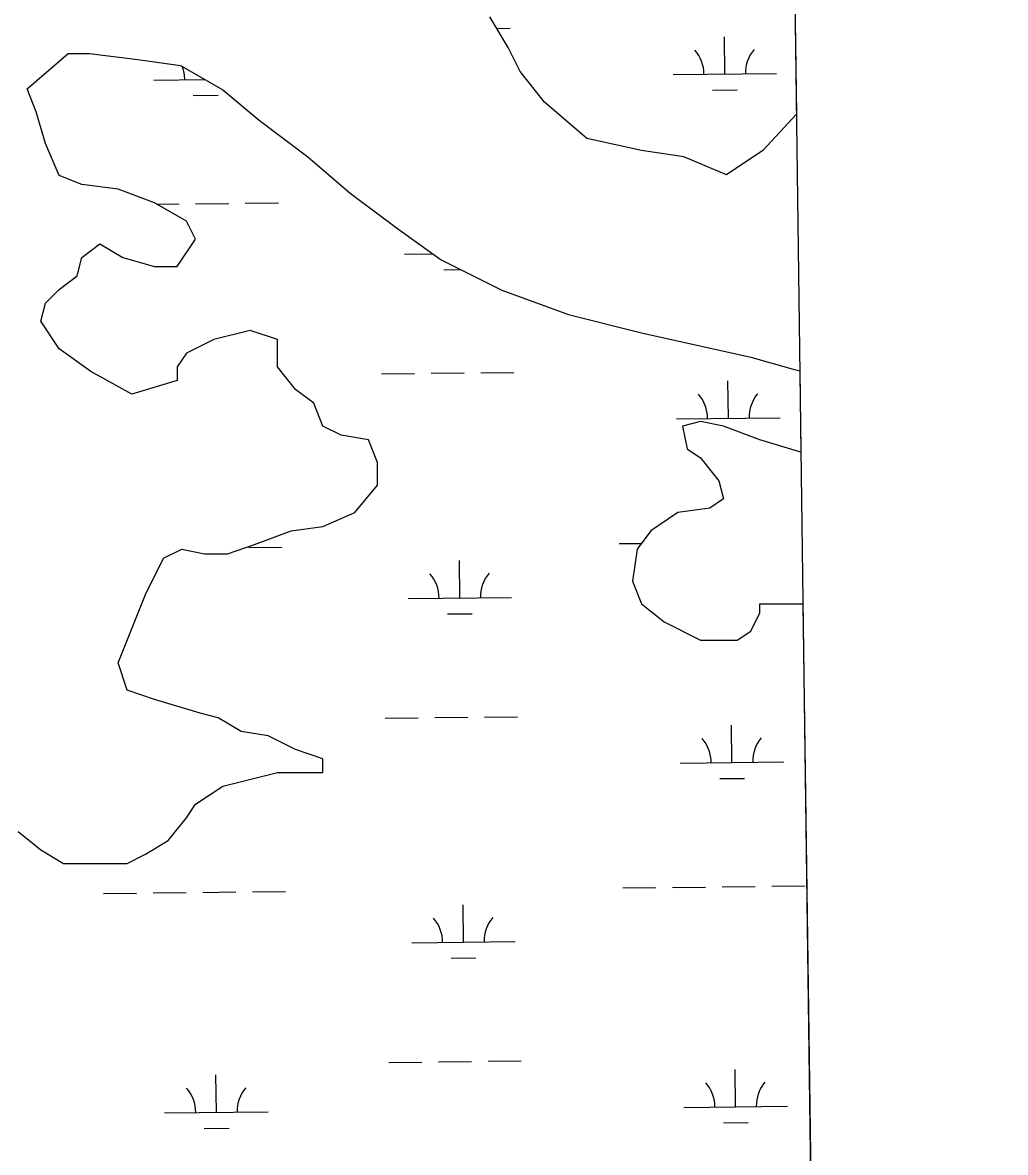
# Model space of a CAD drawing. Extents: x 3734862 to 3772949, y 391520 to 417239.
# Drawn here: x 3769894 to 3770844, y 411284 to 412375 of the extents above; entities that cross this region are included whole.
import ezdxf

# ---------------------------------------------------------------- set-up
doc = ezdxf.new("R2010")
doc.units = 0
for name, color, linetype in [('V-GRID-FRAM', 7, 'Continuous'), ('V-TOPO-SHOR', 7, 'Continuous'), ('V-WETL-SWMP', 7, 'Continuous')]:
    doc.layers.add(name, color=color, linetype=linetype)

msp = doc.modelspace()

# ---------------------------------------------------------------- linework, layer by layer
at = {"layer": 'V-GRID-FRAM'}
msp.add_lwpolyline([(3738832.3, 415033.8), (3770599.2, 415447.4), (3770843.8, 397266.6), (3739061.1, 396852.8), (3738832.3, 415033.8)], dxfattribs=at)
at = {"layer": 'V-TOPO-SHOR'}
for p, q in [((3770363, 412351.4), (3770345.4, 412380.8)), ((3770374.7, 412328), (3770363, 412351.4)), ((3769898.2, 412311.3), (3769937.8, 412345.6)), ((3769937.8, 412345.6), (3769958.3, 412345.6)), ((3769958.3, 412345.6), (3770005.2, 412339.7)), ((3770005.2, 412339.7), (3770046.3, 412333.8)), ((3770046.3, 412333.8), (3770087.3, 412310.4)), ((3770398.2, 412298.6), (3770374.7, 412328)), ((3769907, 412289.3), (3769898.2, 412311.3)), ((3770087.3, 412310.4), (3770122.5, 412281)), ((3770439.2, 412263.4), (3770398.2, 412298.6)), ((3769915.8, 412258.4), (3769907, 412289.3)), ((3770641.7, 412287), (3770609.3, 412251.7)), ((3770122.5, 412281), (3770169.4, 412245.8)), ((3770492, 412251.7), (3770439.2, 412263.4)), ((3769929, 412227.6), (3769915.8, 412258.4)), ((3770533.1, 412245.8), (3770492, 412251.7)), ((3770609.3, 412251.7), (3770574.1, 412228.2)), ((3770169.4, 412245.8), (3770210.5, 412210.6)), ((3770574.1, 412228.2), (3770533.1, 412245.8)), ((3769951, 412218.8), (3769929, 412227.6)), ((3769986.2, 412214.4), (3769951, 412218.8)), ((3770021.4, 412201.2), (3769986.2, 412214.4)), ((3770210.5, 412210.6), (3770257.4, 412175.4)), ((3770052.1, 412183.6), (3770021.4, 412201.2)), ((3770060.9, 412166), (3770052.1, 412183.6)), ((3770257.4, 412175.4), (3770298.5, 412146)), ((3770043.3, 412139.6), (3770060.9, 412166)), ((3769951, 412148.4), (3769968.6, 412161.6)), ((3769968.6, 412161.6), (3769990.6, 412148.4)), ((3769946.6, 412130.8), (3769951, 412148.4)), ((3769990.6, 412148.4), (3770021.4, 412139.6)), ((3770298.5, 412146), (3770357.1, 412116.7)), ((3769929, 412117.6), (3769946.6, 412130.8)), ((3770021.4, 412139.6), (3770043.3, 412139.6)), ((3769915.8, 412104.4), (3769929, 412117.6)), ((3770357.1, 412116.7), (3770421.6, 412093.2)), ((3769911.4, 412086.8), (3769915.8, 412104.4)), ((3770421.6, 412093.2), (3770492, 412075.6)), ((3769929, 412060.3), (3769911.4, 412086.8)), ((3770113.7, 412077.9), (3770078.5, 412069.1)), ((3770140.1, 412069.1), (3770113.7, 412077.9)), ((3770078.5, 412069.1), (3770052.1, 412055.9)), ((3770140.1, 412042.7), (3770140.1, 412069.1)), ((3770492, 412075.6), (3770597.6, 412052.1)), ((3769959.8, 412038.3), (3769929, 412060.3)), ((3770052.1, 412055.9), (3770043.3, 412042.7)), ((3770597.6, 412052.1), (3770638.6, 412040.4)), ((3769999.4, 412016.3), (3769959.8, 412038.3)), ((3770043.3, 412042.7), (3770043.3, 412029.5)), ((3770157.7, 412020.7), (3770140.1, 412042.7)), ((3770638.6, 412040.4), (3770645, 412039)), ((3770043.3, 412029.5), (3769999.4, 412016.3)), ((3770175.3, 412007.5), (3770157.7, 412020.7)), ((3770184.1, 411985.5), (3770175.3, 412007.5)), ((3770549.2, 411989.9), (3770531.7, 411985.5)), ((3770571.2, 411985.5), (3770549.2, 411989.9)), ((3770201.7, 411976.7), (3770184.1, 411985.5)), ((3770531.7, 411985.5), (3770536.1, 411963.5)), ((3770606.4, 411972.3), (3770571.2, 411985.5)), ((3770228.1, 411972.3), (3770201.7, 411976.7)), ((3770236.9, 411950.3), (3770228.1, 411972.3)), ((3770646.1, 411960.4), (3770606.4, 411972.3)), ((3770536.1, 411963.5), (3770549.2, 411954.7)), ((3770236.9, 411928.3), (3770236.9, 411950.3)), ((3770549.2, 411954.7), (3770566.8, 411932.7)), ((3770214.9, 411901.9), (3770236.9, 411928.3)), ((3770566.8, 411932.7), (3770571.2, 411915.1)), ((3770571.2, 411915.1), (3770558, 411906.3)), ((3770184.1, 411888.6), (3770214.9, 411901.9)), ((3770527.3, 411901.9), (3770500.9, 411884.2)), ((3770558, 411906.3), (3770527.3, 411901.9)), ((3770118.1, 411871), (3770153.3, 411884.2)), ((3770153.3, 411884.2), (3770184.1, 411888.6)), ((3770500.9, 411884.2), (3770487.7, 411866.6)), ((3770091.7, 411862.2), (3770118.1, 411871)), ((3770030.1, 411857.8), (3770047.7, 411866.6)), ((3770047.7, 411866.6), (3770069.7, 411862.2)), ((3770069.7, 411862.2), (3770091.7, 411862.2)), ((3770487.7, 411866.6), (3770483.3, 411835.8)), ((3770012.6, 411822.6), (3770030.1, 411857.8)), ((3770483.3, 411835.8), (3770492.1, 411813.8)), ((3769986.2, 411756.6), (3770012.6, 411822.6)), ((3770492.1, 411813.8), (3770514.1, 411796.2)), ((3770597.6, 411787.4), (3770606.4, 411805)), ((3770606.4, 411805), (3770606.4, 411813.8)), ((3770606.4, 411813.8), (3770648.1, 411813.8)), ((3770514.1, 411796.2), (3770549.2, 411778.6)), ((3770584.4, 411778.6), (3770597.6, 411787.4)), ((3770549.2, 411778.6), (3770584.4, 411778.6)), ((3769995, 411730.2), (3769986.2, 411756.6)), ((3770021.4, 411721.4), (3769995, 411730.2)), ((3770065.3, 411708.1), (3770021.4, 411721.4)), ((3770082.9, 411703.7), (3770065.3, 411708.1)), ((3770104.9, 411690.5), (3770082.9, 411703.7)), ((3770131.3, 411686.1), (3770104.9, 411690.5)), ((3770157.7, 411672.9), (3770131.3, 411686.1)), ((3770184.1, 411664.1), (3770157.7, 411672.9)), ((3770184.1, 411650.9), (3770184.1, 411664.1)), ((3770087.3, 411637.7), (3770140.1, 411650.9)), ((3770140.1, 411650.9), (3770184.1, 411650.9)), ((3770060.9, 411620.1), (3770087.3, 411637.7)), ((3770052.1, 411606.9), (3770060.9, 411620.1)), ((3770034.5, 411584.9), (3770052.1, 411606.9)), ((3769889.4, 411593.7), (3769911.4, 411576.1)), ((3769911.4, 411576.1), (3769933.4, 411562.9)), ((3770012.6, 411571.7), (3770034.5, 411584.9)), ((3769995, 411562.9), (3770012.6, 411571.7)), ((3769933.4, 411562.9), (3769995, 411562.9))]:
    msp.add_line(p, q, dxfattribs=at)
at = {"layer": 'V-WETL-SWMP'}
for p, q in [((3770634, 412859), (3770641.7, 412287)), ((3770363, 412351.4), (3770345.4, 412380.8)), ((3770351.9, 412369.8), (3770365.1, 412370)), ((3770572.5, 412325.7), (3770572.1, 412361.7)), ((3770374.7, 412328), (3770363, 412351.4)), ((3769898.2, 412311.3), (3769937.8, 412345.6)), ((3769937.8, 412345.6), (3769958.3, 412345.6)), ((3769958.3, 412345.6), (3770005.2, 412339.7)), ((3770005.2, 412339.7), (3770046.3, 412333.8)), ((3770046.3, 412333.8), (3770087.3, 412310.4)), ((3770398.2, 412298.6), (3770374.7, 412328)), ((3770020.6, 412319.9), (3770069.7, 412320.4)), ((3770522.5, 412325.2), (3770622.5, 412326.3)), ((3769907, 412289.3), (3769898.2, 412311.3)), ((3770087.3, 412310.4), (3770122.5, 412281)), ((3770560.6, 412310.2), (3770584.6, 412310.4)), ((3770058.7, 412304.9), (3770082.7, 412305.1)), ((3770439.2, 412263.4), (3770398.2, 412298.6)), ((3769915.8, 412258.4), (3769907, 412289.3)), ((3770641.7, 412287), (3770609.3, 412251.7)), ((3770122.5, 412281), (3770169.4, 412245.8)), ((3770492, 412251.7), (3770439.2, 412263.4)), ((3769929, 412227.6), (3769915.8, 412258.4)), ((3770533.1, 412245.8), (3770492, 412251.7)), ((3770609.3, 412251.7), (3770574.1, 412228.2)), ((3770169.4, 412245.8), (3770210.5, 412210.6)), ((3770574.1, 412228.2), (3770533.1, 412245.8)), ((3769951, 412218.8), (3769929, 412227.6)), ((3769986.2, 412214.4), (3769951, 412218.8)), ((3770021.4, 412201.2), (3769986.2, 412214.4)), ((3770210.5, 412210.6), (3770257.4, 412175.4)), ((3770052.1, 412183.6), (3770021.4, 412201.2)), ((3770023.7, 412199.9), (3770045, 412200.1)), ((3770061, 412200.3), (3770093, 412200.6)), ((3770109, 412200.8), (3770141, 412201.1)), ((3770060.9, 412166), (3770052.1, 412183.6)), ((3770257.4, 412175.4), (3770298.5, 412146)), ((3770043.3, 412139.6), (3770060.9, 412166)), ((3769951, 412148.4), (3769968.6, 412161.6)), ((3769968.6, 412161.6), (3769990.6, 412148.4)), ((3769946.6, 412130.8), (3769951, 412148.4)), ((3769990.6, 412148.4), (3770021.4, 412139.6)), ((3770262.8, 412151.6), (3770290.2, 412151.9)), ((3770298.5, 412146), (3770357.1, 412116.7)), ((3769929, 412117.6), (3769946.6, 412130.8)), ((3770021.4, 412139.6), (3770043.3, 412139.6)), ((3770301, 412136.6), (3770317, 412136.8)), ((3769915.8, 412104.4), (3769929, 412117.6)), ((3770357.1, 412116.7), (3770421.6, 412093.2)), ((3769911.4, 412086.8), (3769915.8, 412104.4)), ((3770421.6, 412093.2), (3770492, 412075.6)), ((3769929, 412060.3), (3769911.4, 412086.8)), ((3770113.7, 412077.9), (3770078.5, 412069.1)), ((3770140.1, 412069.1), (3770113.7, 412077.9)), ((3770078.5, 412069.1), (3770052.1, 412055.9)), ((3770140.1, 412042.7), (3770140.1, 412069.1)), ((3770492, 412075.6), (3770597.6, 412052.1)), ((3769959.8, 412038.3), (3769929, 412060.3)), ((3770052.1, 412055.9), (3770043.3, 412042.7)), ((3770597.6, 412052.1), (3770638.6, 412040.4)), ((3769999.4, 412016.3), (3769959.8, 412038.3)), ((3770043.3, 412042.7), (3770043.3, 412029.5)), ((3770157.7, 412020.7), (3770140.1, 412042.7)), ((3770240.7, 412036), (3770272.7, 412036.3)), ((3770288.7, 412036.5), (3770320.7, 412036.8)), ((3770336.7, 412037), (3770368.7, 412037.3)), ((3770638.6, 412040.4), (3770645, 412039)), ((3770645, 412039), (3770646.1, 411960.4)), ((3770043.3, 412029.5), (3769999.4, 412016.3)), ((3770576, 411993.1), (3770575.6, 412029.1)), ((3770175.3, 412007.5), (3770157.7, 412020.7)), ((3770184.1, 411985.5), (3770175.3, 412007.5)), ((3770526, 411992.6), (3770626, 411993.6)), ((3770549.2, 411989.9), (3770531.7, 411985.5)), ((3770571.2, 411985.5), (3770549.2, 411989.9)), ((3770201.7, 411976.7), (3770184.1, 411985.5)), ((3770531.7, 411985.5), (3770536.1, 411963.5)), ((3770606.4, 411972.3), (3770571.2, 411985.5)), ((3770228.1, 411972.3), (3770201.7, 411976.7)), ((3770236.9, 411950.3), (3770228.1, 411972.3)), ((3770646.1, 411960.4), (3770606.4, 411972.3)), ((3770536.1, 411963.5), (3770549.2, 411954.7)), ((3770236.9, 411928.3), (3770236.9, 411950.3)), ((3770549.2, 411954.7), (3770566.8, 411932.7)), ((3770214.9, 411901.9), (3770236.9, 411928.3)), ((3770566.8, 411932.7), (3770571.2, 411915.1)), ((3770571.2, 411915.1), (3770558, 411906.3)), ((3770184.1, 411888.6), (3770214.9, 411901.9)), ((3770527.3, 411901.9), (3770500.9, 411884.2)), ((3770558, 411906.3), (3770527.3, 411901.9)), ((3770118.1, 411871), (3770153.3, 411884.2)), ((3770153.3, 411884.2), (3770184.1, 411888.6)), ((3770500.9, 411884.2), (3770487.7, 411866.6)), ((3770091.7, 411862.2), (3770118.1, 411871)), ((3770470.4, 411871.9), (3770491.8, 411872.1)), ((3770030.1, 411857.8), (3770047.7, 411866.6)), ((3770047.7, 411866.6), (3770069.7, 411862.2)), ((3770069.7, 411862.2), (3770091.7, 411862.2)), ((3770112.5, 411868.1), (3770144.5, 411868.4)), ((3770487.7, 411866.6), (3770483.3, 411835.8)), ((3770012.6, 411822.6), (3770030.1, 411857.8)), ((3770316.4, 411819.5), (3770316, 411855.5)), ((3770483.3, 411835.8), (3770492.1, 411813.8)), ((3769986.2, 411756.6), (3770012.6, 411822.6)), ((3770266.4, 411819), (3770366.4, 411820)), ((3770304.5, 411804), (3770328.5, 411804.2)), ((3770492.1, 411813.8), (3770514.1, 411796.2)), ((3770597.6, 411787.4), (3770606.4, 411805)), ((3770606.4, 411805), (3770606.4, 411813.8)), ((3770606.4, 411813.8), (3770648.1, 411813.8)), ((3770648.1, 411813.8), (3770659.8, 410944.1)), ((3770514.1, 411796.2), (3770549.2, 411778.6)), ((3770584.4, 411778.6), (3770597.6, 411787.4)), ((3770549.2, 411778.6), (3770584.4, 411778.6)), ((3769995, 411730.2), (3769986.2, 411756.6)), ((3770021.4, 411721.4), (3769995, 411730.2)), ((3770065.3, 411708.1), (3770021.4, 411721.4)), ((3770082.9, 411703.7), (3770065.3, 411708.1)), ((3770104.9, 411690.5), (3770082.9, 411703.7)), ((3770244.2, 411703.3), (3770276.2, 411703.7)), ((3770292.2, 411703.8), (3770324.2, 411704.2)), ((3770340.2, 411704.3), (3770372.2, 411704.7)), ((3770579.5, 411660.4), (3770579.1, 411696.4)), ((3770131.3, 411686.1), (3770104.9, 411690.5)), ((3770157.7, 411672.9), (3770131.3, 411686.1)), ((3770184.1, 411664.1), (3770157.7, 411672.9)), ((3770184.1, 411650.9), (3770184.1, 411664.1)), ((3770087.3, 411637.7), (3770140.1, 411650.9)), ((3770140.1, 411650.9), (3770184.1, 411650.9)), ((3770529.5, 411659.9), (3770629.5, 411661)), ((3770567.7, 411644.9), (3770591.7, 411645.1)), ((3770060.9, 411620.1), (3770087.3, 411637.7)), ((3770052.1, 411606.9), (3770060.9, 411620.1)), ((3770034.5, 411584.9), (3770052.1, 411606.9)), ((3769889.4, 411593.7), (3769911.4, 411576.1)), ((3769911.4, 411576.1), (3769933.4, 411562.9)), ((3770012.6, 411571.7), (3770034.5, 411584.9)), ((3769995, 411562.9), (3770012.6, 411571.7)), ((3769933.4, 411562.9), (3769995, 411562.9)), ((3769972, 411533.9), (3770004, 411534.3)), ((3770020, 411534.4), (3770052, 411534.8)), ((3770068, 411534.9), (3770100, 411535.3)), ((3770116, 411535.4), (3770148, 411535.8)), ((3770473.9, 411539.2), (3770505.9, 411539.6)), ((3770521.9, 411539.7), (3770553.9, 411540.1)), ((3770569.9, 411540.2), (3770601.9, 411540.6)), ((3770617.9, 411540.8), (3770649.9, 411541.1)), ((3770319.9, 411486.9), (3770319.5, 411522.9)), ((3770269.9, 411486.3), (3770369.9, 411487.4)), ((3770308, 411471.3), (3770332, 411471.6)), ((3770247.7, 411370.7), (3770279.7, 411371)), ((3770295.7, 411371.2), (3770327.7, 411371.5)), ((3770343.7, 411371.7), (3770375.7, 411372)), ((3770081.1, 411322.5), (3770080.7, 411358.5)), ((3770583, 411327.8), (3770582.6, 411363.8)), ((3770031.1, 411321.9), (3770131.1, 411323)), ((3770533, 411327.2), (3770633, 411328.3)), ((3770571.2, 411312.2), (3770595.2, 411312.5)), ((3770069.3, 411306.9), (3770093.3, 411307.2))]:
    msp.add_line(p, q, dxfattribs=at)
for centre, start, end in [((3770627.7, 412326.8), 139.8334, 181.377), ((3770517.2, 412325.6), 359.8334, 41.377), ((3770015.3, 412320.3), 359.8334, 20.4413), ((3770520.7, 411993), 359.8334, 41.377), ((3770631.2, 411994.1), 139.8334, 181.377), ((3770261.1, 411819.4), 359.8334, 41.377), ((3770371.6, 411820.6), 139.8334, 181.377), ((3770524.2, 411660.3), 359.8334, 41.377), ((3770634.7, 411661.5), 139.8334, 181.377), ((3770264.6, 411486.7), 359.8334, 41.377), ((3770375.1, 411487.9), 139.8334, 181.377), ((3770025.9, 411322.4), 359.8334, 41.377), ((3770136.4, 411323.5), 139.8334, 181.377), ((3770527.8, 411327.7), 359.8334, 41.377), ((3770638.2, 411328.8), 139.8334, 181.377)]:
    msp.add_arc(centre, 35.2, start, end, dxfattribs=at)

doc.saveas('drawing.dxf')
